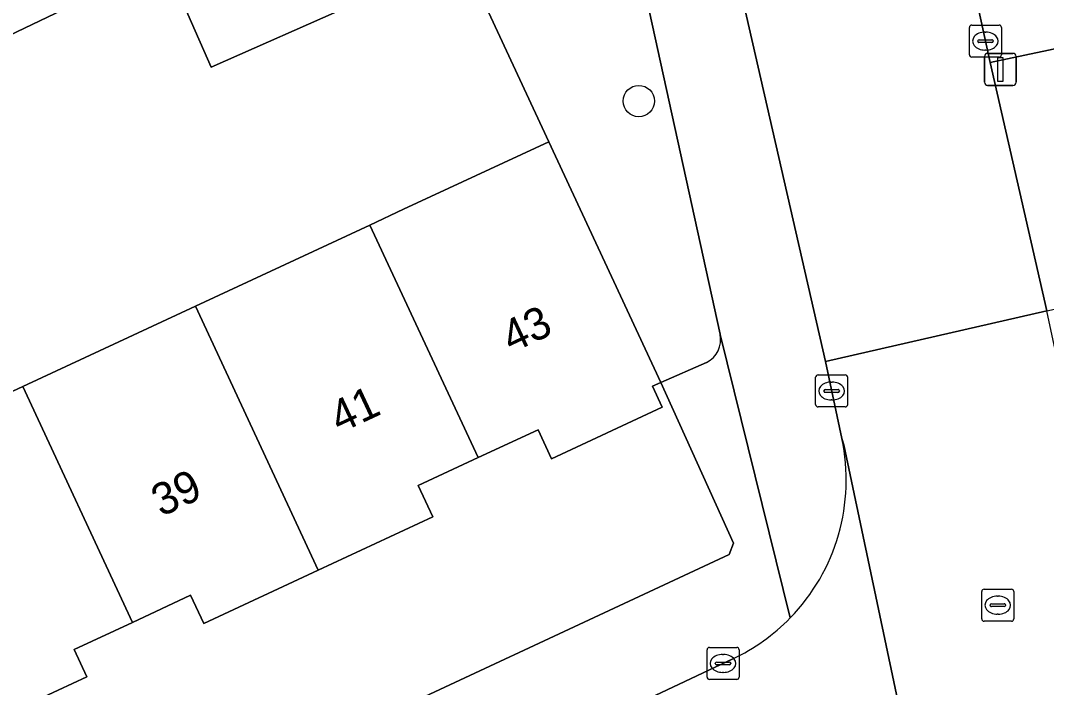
# Model space of a CAD drawing. Extents: x 160030 to 160839, y 385325 to 386450.
# Drawn here: x 160575.27 to 160607.31, y 386137.86 to 386158.69 of the extents above; entities that cross this region are included whole.
import ezdxf

# ---------------------------------------------------------------- set-up
doc = ezdxf.new("R2010")
doc.units = 0
for name, color, linetype in [('IMGEO_Boom', 7, 'Continuous'), ('IMGEO_Erf', 7, 'Continuous'), ('IMGEO_Groenvoorziening', 7, 'Continuous'), ('IMGEO_Kolk', 7, 'Continuous'), ('IMGEO_Lichtmast', 7, 'Continuous'), ('IMGEO_Pand', 7, 'Continuous'), ('IMGEO_Pand_nummerreeks', 7, 'Continuous'), ('IMGEO_Rijbaan_lokaal_open', 7, 'Continuous'), ('IMGEO_Rioolput', 7, 'Continuous'), ('IMGEO_Voetpad_open', 7, 'Continuous')]:
    doc.layers.add(name, color=color, linetype=linetype)

msp = doc.modelspace()

# ---------------------------------------------------------------- linework, layer by layer
at = {"layer": 'IMGEO_Boom'}
msp.add_circle((160594.58, 386156.171), 0.489, dxfattribs=at)
at = {"layer": 'IMGEO_Erf'}
for points in [[(160569.925, 386144.731), (160575.346, 386147.255), (160580.735, 386149.764), (160586.184, 386152.3), (160587.236, 386152.79), (160591.768, 386154.9), (160587.527, 386164.034), (160584.146, 386162.483), (160585.609, 386159.162), (160581.227, 386157.231), (160579.763, 386160.552), (160573.186, 386157.394)], [(160542.981, 386116.622), (160597.404, 386142.014), (160597.535, 386142.364), (160595.267, 386147.385), (160595.008, 386147.265), (160595.312, 386146.611), (160591.859, 386145.004), (160591.438, 386145.909), (160589.568, 386145.039), (160587.693, 386144.166), (160588.15, 386143.185), (160584.572, 386141.519), (160580.995, 386139.854), (160580.584, 386140.737), (160578.765, 386139.89), (160576.946, 386139.044), (160577.341, 386138.194), (160573.75, 386136.522)]]:
    msp.add_lwpolyline(points, dxfattribs=at)
at = {"layer": 'IMGEO_Groenvoorziening'}
msp.add_lwpolyline([(160597.118, 386148.891), (160593.226, 386166.648), (160587.527, 386164.034), (160591.768, 386154.9), (160595.267, 386147.385), (160596.696, 386148.006)], dxfattribs=at)
msp.add_arc((160596.339, 386148.719), 0.798, 296.5891, 12.4239, dxfattribs=at)
at = {"layer": 'IMGEO_Kolk'}
for p, q in [((160604.905, 386157.617), (160604.905, 386158.469)), ((160604.98, 386158.543), (160605.832, 386158.543)), ((160605.906, 386158.469), (160605.906, 386157.617)), ((160605.207, 386158.086), (160605.605, 386158.086)), ((160605.393, 386158.323), (160605.418, 386158.323)), ((160605.164, 386158.037), (160605.164, 386158.049)), ((160605.602, 386158), (160605.204, 386158)), ((160605.648, 386158.049), (160605.648, 386158.037)), ((160605.832, 386157.543), (160604.98, 386157.543)), ((160605.416, 386157.763), (160605.391, 386157.763)), ((160600.102, 386146.692), (160600.102, 386147.544)), ((160600.177, 386147.618), (160601.029, 386147.618)), ((160601.103, 386147.544), (160601.103, 386146.692)), ((160600.59, 386147.398), (160600.615, 386147.398)), ((160600.361, 386147.112), (160600.361, 386147.124)), ((160600.799, 386147.075), (160600.401, 386147.075)), ((160600.404, 386147.161), (160600.802, 386147.161)), ((160600.845, 386147.124), (160600.845, 386147.112)), ((160601.029, 386146.618), (160600.177, 386146.618)), ((160600.613, 386146.838), (160600.588, 386146.838)), ((160596.711, 386138.184), (160596.711, 386139.036)), ((160596.786, 386139.11), (160597.638, 386139.11)), ((160597.199, 386138.89), (160597.224, 386138.89)), ((160597.712, 386139.036), (160597.712, 386138.184)), ((160596.97, 386138.604), (160596.97, 386138.616)), ((160597.408, 386138.567), (160597.01, 386138.567)), ((160597.013, 386138.653), (160597.411, 386138.653)), ((160597.454, 386138.616), (160597.454, 386138.604)), ((160597.222, 386138.33), (160597.197, 386138.33)), ((160597.638, 386138.11), (160596.786, 386138.11))]:
    msp.add_line(p, q, dxfattribs=at)
for points in [[(160604.905, 386157.617), (160604.905, 386158.469)], [(160604.98, 386158.543), (160605.832, 386158.543)], [(160605.906, 386158.469), (160605.906, 386157.617)], [(160605.832, 386157.543), (160604.98, 386157.543)], [(160600.102, 386146.692), (160600.102, 386147.544)], [(160600.177, 386147.618), (160601.029, 386147.618)], [(160601.103, 386147.544), (160601.103, 386146.692)], [(160601.029, 386146.618), (160600.177, 386146.618)], [(160596.711, 386138.184), (160596.711, 386139.036)], [(160596.786, 386139.11), (160597.638, 386139.11)], [(160597.712, 386139.036), (160597.712, 386138.184)], [(160597.638, 386138.11), (160596.786, 386138.11)]]:
    msp.add_lwpolyline(points, dxfattribs=at)
for centre, radius, start, end in [((160604.982, 386158.467), 0.0765, 91.552, 178.448), ((160604.982, 386158.467), 0.0765, 91.552, 178.448), ((160605.83, 386158.467), 0.0765, 1.552, 88.448), ((160605.83, 386158.467), 0.0765, 1.552, 88.448), ((160605.204, 386158.046), 0.0403, 85.8775, 175.7526), ((160605.609, 386158.048), 0.0386, 1.7309, 96.639), ((160605.201, 386158.036), 0.0366, 178.938, 274.7102), ((160605.605, 386158.043), 0.043, 264.8664, 352.4533), ((160604.982, 386157.619), 0.0765, 181.552, 268.448), ((160604.982, 386157.619), 0.0765, 181.552, 268.448), ((160605.83, 386157.619), 0.0765, 271.552, 358.448), ((160605.83, 386157.619), 0.0765, 271.552, 358.448), ((160600.179, 386147.542), 0.0765, 91.552, 178.448), ((160600.179, 386147.542), 0.0765, 91.552, 178.448), ((160601.027, 386147.542), 0.0765, 1.552, 88.448), ((160601.027, 386147.542), 0.0765, 1.552, 88.448), ((160600.401, 386147.121), 0.0403, 85.8775, 175.7526), ((160600.398, 386147.111), 0.0366, 178.938, 274.7102), ((160600.802, 386147.118), 0.043, 264.8664, 352.4533), ((160600.806, 386147.123), 0.0386, 1.7309, 96.639), ((160600.179, 386146.694), 0.0765, 181.552, 268.448), ((160600.179, 386146.694), 0.0765, 181.552, 268.448), ((160601.027, 386146.694), 0.0765, 271.552, 358.448), ((160601.027, 386146.694), 0.0765, 271.552, 358.448), ((160596.788, 386139.034), 0.0765, 91.552, 178.448), ((160596.788, 386139.034), 0.0765, 91.552, 178.448), ((160597.636, 386139.034), 0.0765, 1.552, 88.448), ((160597.636, 386139.034), 0.0765, 1.552, 88.448), ((160597.01, 386138.613), 0.0403, 85.8775, 175.7526), ((160597.007, 386138.603), 0.0366, 178.938, 274.7102), ((160597.411, 386138.61), 0.043, 264.8664, 352.4533), ((160597.415, 386138.615), 0.0386, 1.7309, 96.639), ((160596.788, 386138.186), 0.0765, 181.552, 268.448), ((160596.788, 386138.186), 0.0765, 181.552, 268.448), ((160597.636, 386138.186), 0.0765, 271.552, 358.448), ((160597.636, 386138.186), 0.0765, 271.552, 358.448)]:
    msp.add_arc(centre, radius, start, end, dxfattribs=at)
for centre, major_axis, ratio, start_param, end_param in [((160605.392, 386158.043), (-0.387, 0.002), 0.722429, 4.712389, 7.853982), ((160605.417, 386158.043), (-0.39, 0.002), 0.717154, 1.570796, 4.712389), ((160600.589, 386147.118), (-0.387, 0.002), 0.722429, 4.712389, 7.853982), ((160600.614, 386147.118), (-0.39, 0.002), 0.717154, 1.570796, 4.712389), ((160597.198, 386138.61), (-0.387, 0.002), 0.722429, 4.712389, 7.853982), ((160597.223, 386138.61), (-0.39, 0.002), 0.717154, 1.570796, 4.712389)]:
    msp.add_ellipse(centre, major_axis=major_axis, ratio=ratio, start_param=start_param, end_param=end_param, dxfattribs=at)
at = {"layer": 'IMGEO_Lichtmast'}
for p, q in [((160605.374, 386156.76), (160605.374, 386157.56)), ((160605.374, 386157.56), (160605.374, 386156.76)), ((160605.474, 386157.66), (160606.264, 386157.66)), ((160606.264, 386157.66), (160605.474, 386157.66)), ((160606.364, 386157.56), (160606.364, 386156.76)), ((160606.364, 386156.76), (160606.364, 386157.56)), ((160606.264, 386156.66), (160605.474, 386156.66)), ((160605.474, 386156.66), (160606.264, 386156.66))]:
    msp.add_line(p, q, dxfattribs=at)
msp.add_lwpolyline([(160605.794, 386157.535), (160605.944, 386157.535), (160605.944, 386156.785), (160605.794, 386156.785), (160605.794, 386157.535)], dxfattribs=at)
for centre, start, end in [((160605.474, 386157.56), 90, 180), ((160605.474, 386157.56), 90, 180), ((160606.264, 386157.56), 0, 90), ((160606.264, 386157.56), 360, 90), ((160605.474, 386156.76), 180, 270), ((160605.474, 386156.76), 180, 270), ((160606.264, 386156.76), 270, 0), ((160606.264, 386156.76), 270, 0)]:
    msp.add_arc(centre, 0.1, start, end, dxfattribs=at)
at = {"layer": 'IMGEO_Pand'}
for points in [[(160585.609, 386159.162), (160584.146, 386162.483), (160579.763, 386160.552), (160581.227, 386157.231)], [(160586.184, 386152.3), (160589.568, 386145.039), (160591.438, 386145.909), (160591.859, 386145.004), (160595.312, 386146.611), (160595.008, 386147.265), (160595.267, 386147.385), (160591.768, 386154.9), (160587.236, 386152.79)], [(160580.735, 386149.764), (160584.572, 386141.519), (160588.15, 386143.185), (160587.693, 386144.166), (160589.568, 386145.039), (160586.184, 386152.3)], [(160575.346, 386147.255), (160578.765, 386139.89), (160580.584, 386140.737), (160580.995, 386139.854), (160584.572, 386141.519), (160580.735, 386149.764)], [(160569.925, 386144.731), (160573.75, 386136.522), (160577.341, 386138.194), (160576.946, 386139.044), (160578.765, 386139.89), (160575.346, 386147.255)]]:
    msp.add_lwpolyline(points, close=True, dxfattribs=at)
at = {"layer": 'IMGEO_Rijbaan_lokaal_open'}
for points in [[(160587.887, 386205.804), (160591.391, 386189.201), (160591.974, 386185.716), (160592.22, 386184.577), (160595.033, 386171.539), (160595.556, 386169.252), (160600.407, 386148.041), (160607.319, 386149.625), (160605.549, 386157.377), (160600.927, 386178.597), (160599.317, 386186.036), (160594.905, 386206.394)], [(160620.748, 386087.617), (160619.371, 386093.947), (160618.09, 386099.837), (160617.151, 386104.287), (160616.154, 386109.013), (160615.215, 386113.238), (160614.174, 386117.919), (160612.869, 386123.787), (160612.375, 386126.008), (160611.579, 386129.724), (160610.297, 386135.716), (160609.234, 386140.682), (160607.319, 386149.625), (160600.407, 386148.041), (160600.923, 386145.631), (160600.98, 386145.437), (160604.425, 386129.101), (160604.617, 386128.348), (160605.507, 386123.994), (160606.13, 386120.948), (160608.832, 386108.67), (160610.926, 386099.153), (160613.827, 386085.835)], [(160604.425, 386129.101), (160600.98, 386145.437), (160600.923, 386145.631)], [(160597.522, 386138.755), (160572.287, 386126.845), (160544.887, 386114.205), (160513.924, 386099.86), (160500, 386093.387), (160495.558, 386091.302)]]:
    msp.add_lwpolyline(points, dxfattribs=at)
for centre, radius, start, end in [((160594.884, 386144.339), 6.175, 315.7658, 12.0787), ((160594.889, 386144.331), 6.167, 295.2732, 315.784)]:
    msp.add_arc(centre, radius, start, end, dxfattribs=at)
at = {"layer": 'IMGEO_Rioolput'}
for p, q in [((160605.291, 386140.003), (160605.291, 386140.855)), ((160605.366, 386140.929), (160606.218, 386140.929)), ((160606.292, 386140.855), (160606.292, 386140.003)), ((160605.593, 386140.472), (160605.991, 386140.472)), ((160605.779, 386140.709), (160605.804, 386140.709)), ((160605.55, 386140.423), (160605.55, 386140.435)), ((160605.988, 386140.386), (160605.59, 386140.386)), ((160605.802, 386140.149), (160605.777, 386140.149)), ((160606.034, 386140.435), (160606.034, 386140.423)), ((160606.218, 386139.929), (160605.366, 386139.929))]:
    msp.add_line(p, q, dxfattribs=at)
for points in [[(160605.291, 386140.003), (160605.291, 386140.855)], [(160605.366, 386140.929), (160606.218, 386140.929)], [(160606.292, 386140.855), (160606.292, 386140.003)], [(160606.218, 386139.929), (160605.366, 386139.929)]]:
    msp.add_lwpolyline(points, dxfattribs=at)
for centre, radius, start, end in [((160605.368, 386140.853), 0.0765, 91.552, 178.448), ((160605.368, 386140.853), 0.0765, 91.552, 178.448), ((160606.216, 386140.853), 0.0765, 1.552, 88.448), ((160606.216, 386140.853), 0.0765, 1.552, 88.448), ((160605.59, 386140.432), 0.0403, 85.8775, 175.7526), ((160605.995, 386140.434), 0.0386, 1.7309, 96.639), ((160605.587, 386140.422), 0.0366, 178.938, 274.7102), ((160605.991, 386140.429), 0.043, 264.8664, 352.4533), ((160605.368, 386140.005), 0.0765, 181.552, 268.448), ((160605.368, 386140.005), 0.0765, 181.552, 268.448), ((160606.216, 386140.005), 0.0765, 271.552, 358.448), ((160606.216, 386140.005), 0.0765, 271.552, 358.448)]:
    msp.add_arc(centre, radius, start, end, dxfattribs=at)
for centre, major_axis, ratio, start_param, end_param in [((160605.778, 386140.429), (-0.387, 0.002), 0.722429, 4.712389, 7.853982), ((160605.803, 386140.429), (-0.39, 0.002), 0.717154, 1.570796, 4.712389)]:
    msp.add_ellipse(centre, major_axis=major_axis, ratio=ratio, start_param=start_param, end_param=end_param, dxfattribs=at)
at = {"layer": 'IMGEO_Voetpad_open'}
for points in [[(160605.549, 386157.377), (160608.459, 386157.992), (160609.365, 386158.184), (160604.729, 386179.467), (160603.832, 386179.262), (160600.927, 386178.597)], [(160608.459, 386157.992), (160605.549, 386157.377), (160607.319, 386149.625), (160610.188, 386150.25)]]:
    msp.add_lwpolyline(points, close=True, dxfattribs=at)
for points in [[(160595.556, 386169.252), (160592.89, 386168.185), (160593.226, 386166.648), (160597.118, 386148.891), (160597.121, 386148.885), (160599.309, 386140.031)], [(160600.923, 386145.631), (160600.407, 386148.041), (160595.556, 386169.252)], [(160573.186, 386157.394), (160579.763, 386160.552), (160584.146, 386162.483), (160587.527, 386164.034), (160586.885, 386165.416), (160583.439, 386163.834), (160581.275, 386162.876), (160579.072, 386161.9), (160572.49, 386158.828)], [(160599.309, 386140.031), (160597.121, 386148.885), (160597.118, 386148.891)], [(160596.696, 386148.006), (160595.267, 386147.385), (160597.535, 386142.364), (160597.404, 386142.014), (160542.981, 386116.622), (160539.966, 386115.215), (160538.304, 386114.44), (160536.242, 386113.478), (160500, 386096.569), (160479.048, 386086.745), (160470.559, 386082.88), (160465.902, 386080.76)], [(160544.887, 386114.205), (160572.287, 386126.845), (160597.522, 386138.755)]]:
    msp.add_lwpolyline(points, dxfattribs=at)
for centre, radius, start, end in [((160596.339, 386148.719), 0.798, 296.5891, 12.4239), ((160594.884, 386144.339), 6.175, 315.7658, 12.0787), ((160594.889, 386144.331), 6.167, 295.2732, 315.784)]:
    msp.add_arc(centre, radius, start, end, dxfattribs=at)

# ---------------------------------------------------------------- texts
at = {"layer": 'IMGEO_Pand_nummerreeks'}
for s, p in [('43', (160590.601, 386148.29)), ('41', (160585.235, 386145.781)), ('39', (160579.665, 386143.176))]:
    msp.add_text(s, height=1, rotation=25.0635, dxfattribs=at).set_placement(p)

doc.saveas('drawing.dxf')
